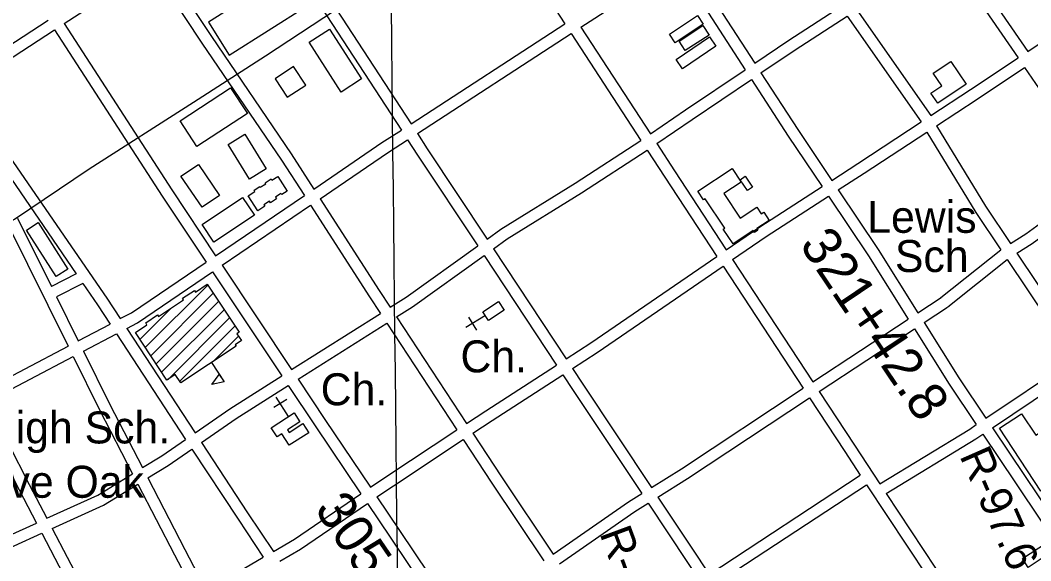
# Model space of a CAD drawing. Extents: x 3651524 to 3689615, y 505651 to 531377.
# Drawn here: x 3675822 to 3678446, y 519127 to 520531 of the extents above; entities that cross this region are included whole.
import ezdxf

# ---------------------------------------------------------------- set-up
doc = ezdxf.new("R2010")
doc.units = 0
for name, color, linetype in [('V-BLDG-IDEN', 7, 'Continuous'), ('V-BLDG-OTLN', 7, 'Continuous'), ('V-CHAN-NAID', 7, 'Continuous'), ('V-GRID-MAJR', 7, 'Continuous'), ('V-RIVR-RANG-IDEN', 7, 'Continuous'), ('V-ROAD-CNTR', 7, 'Continuous'), ('V-SITE-OTLN', 7, 'Continuous'), ('V-SITE-OTLN-IDEN', 7, 'Continuous'), ('V-SURV-IDEN', 7, 'Continuous')]:
    doc.layers.add(name, color=color, linetype=linetype)

msp = doc.modelspace()

# ---------------------------------------------------------------- linework, layer by layer
at = {"layer": 'V-BLDG-OTLN'}
for p, q in [((3676147.011, 519680.915), (3676309.1, 519843.004)), ((3676161.117, 519659.666), (3676323.205, 519821.754)), ((3676175.222, 519638.416), (3676337.311, 519800.504)), ((3676132.905, 519702.165), (3676212.568, 519781.827)), ((3676189.328, 519617.166), (3676351.416, 519779.254)), ((3676205.925, 519598.408), (3676365.522, 519758.005)), ((3676236.187, 519593.315), (3676379.627, 519736.755)), ((3676322.864, 519644.636), (3676388.698, 519710.47)), ((3676318.879, 519642.457), (3676351.293, 519591.966))]:
    msp.add_line(p, q, dxfattribs=at)
for points in [[(3676310.622, 520525.664), (3676365.022, 520439.974), (3676566.822, 520568.085), (3676512.422, 520653.775)], [(3677595.434, 520520.603), (3677522.265, 520472.298), (3677507.506, 520494.659), (3677580.676, 520542.959)], [(3676707.992, 520378.044), (3676655.194, 520344.227), (3676572.589, 520473.198), (3676625.387, 520507.015)], [(3677610.379, 520492.182), (3677548.818, 520451.651), (3677532.659, 520476.19), (3677594.224, 520516.72)], [(3677628.243, 520462.947), (3677541.82, 520404.368), (3677525.213, 520428.871), (3677611.636, 520487.45)], [(3678238.211, 520423.753), (3678277.816, 520364.336), (3678203.957, 520315.104), (3678186.495, 520341.302), (3678214.584, 520360.025), (3678192.445, 520393.248)], [(3676515.607, 520330.539), (3676563.318, 520362.013), (3676531.636, 520410.04), (3676483.925, 520378.566)], [(3676280.64, 520202.714), (3676237.284, 520269.009), (3676368.487, 520354.814), (3676411.843, 520288.518)], [(3676362.11, 520208.065), (3676405.301, 520234.762), (3676460.858, 520144.883), (3676417.667, 520118.186)], [(3676339.58, 520075.873), (3676294.288, 520045.079), (3676239.574, 520125.552), (3676284.866, 520156.346)], [(3677725.21, 519984.657), (3677673.025, 519950.001), (3677647.382, 519988.618), (3677650.98, 519991.008), (3677600.348, 520067.255), (3677596.039, 520064.392), (3677581.324, 520086.552), (3677670.094, 520145.503), (3677693.378, 520110.443), (3677648.914, 520080.915), (3677691.576, 520016.668), (3677734.172, 520044.955), (3677745.405, 520028.04), (3677752.27, 520032.601), (3677766.629, 520010.98), (3677734.664, 519989.755), (3677737.299, 519985.786), (3677728.391, 519979.869)], [(3676490.704, 520124.952), (3676515.422, 520087.084), (3676501.27, 520077.845), (3676499.128, 520081.126), (3676484.642, 520071.673), (3676487.694, 520066.995), (3676471.936, 520056.708), (3676469.137, 520060.997), (3676454.686, 520051.563), (3676457.31, 520047.545), (3676439.279, 520035.78), (3676413.849, 520074.739), (3676431.519, 520086.273), (3676429.619, 520089.185), (3676444.168, 520098.684), (3676445.269, 520096.994), (3676459.45, 520106.249), (3676457.764, 520108.834), (3676473.321, 520118.988), (3676475.785, 520115.215)], [(3677703.956, 520125.427), (3677723.551, 520097.484), (3677710.593, 520088.397), (3677691.019, 520116.354)], [(3676430.083, 520024.204), (3676324.962, 519954.396), (3676294.223, 520000.685), (3676399.345, 520070.493)], [(3675946.103, 519884.384), (3675915.815, 519865.061), (3675838.639, 519986.028), (3675868.927, 520005.351)], [(3676307.636, 519845.209), (3676390.41, 519720.51), (3676384.595, 519716.652), (3676396.404, 519698.857), (3676379.955, 519687.939), (3676382.445, 519684.185), (3676239.05, 519589.002), (3676224.583, 519610.795), (3676203.048, 519596.498), (3676121.126, 519719.91), (3676151.373, 519739.991), (3676147.965, 519745.125), (3676178.599, 519765.46), (3676181.446, 519761.169), (3676246.54, 519804.378), (3676243.537, 519808.9), (3676274.311, 519829.327), (3676277.184, 519824.997)], [(3677022.873, 519773.625), (3677063.704, 519800.716), (3677078.552, 519778.34), (3677037.719, 519751.249)], [(3676351.293, 519591.966), (3676319.807, 519585.479), (3676338.813, 519611.407)], [(3676571.109, 519459.802), (3676520.736, 519427.454), (3676501.671, 519457.14), (3676489.154, 519449.099), (3676473.972, 519472.733), (3676533.696, 519511.086), (3676548.362, 519488.251), (3676516.056, 519467.505), (3676520.478, 519460.619), (3676555.956, 519483.399)], [(3678612.27, 519401.358), (3678471.268, 519308.606), (3678364.163, 519471.431), (3678421.747, 519509.308), (3678458.654, 519453.201), (3678500.999, 519481.054), (3678532.454, 519433.235), (3678584.829, 519467.691), (3678616.168, 519420.048), (3678604.867, 519412.614)], [(3678423.75, 519133.091), (3678486.366, 519173.934), (3678501.144, 519151.279), (3678438.526, 519110.436)]]:
    msp.add_lwpolyline(points, close=True, dxfattribs=at)
at = {"layer": 'V-GRID-MAJR'}
msp.add_spline([(3676887.017, 511289.795), (3676820.936, 517347.309), (3676754.821, 523407.907), (3676724.48, 526189.234)], degree=3, dxfattribs=at)
at = {"layer": 'V-ROAD-CNTR'}
for points in [[(3675040.891, 519633.005), (3675379.164, 519787.752), (3675606.861, 519899.242), (3675807.785, 520014.102), (3676001.448, 520144.821), (3676272.153, 520317.616), (3676459.079, 520437.907), (3677001.263, 520795.576), (3677390.201, 521052.9), (3677773.954, 521313.033), (3678488.81, 521812.089), (3678707.264, 521966.774), (3678855.716, 522083.947)], [(3676849.545, 521104.026), (3677004.836, 520877.109), (3677236.191, 520521.579)], [(3676449.116, 520853.337), (3676615.573, 520601.431), (3676836.772, 520261.96)], [(3676423.838, 520837.174), (3676590.491, 520584.973), (3676811.618, 520245.61)], [(3678225.937, 520708.001), (3678270.249, 520640.169), (3678412.602, 520432.721)], [(3678250.99, 520724.503), (3678295.179, 520656.861), (3678437.554, 520449.381)], [(3676188.103, 520685.114), (3676318.751, 520487.89), (3676525.804, 520183.882), (3676584.712, 520092.285)], [(3677547.846, 520690.103), (3677633.924, 520565.125), (3677728.896, 520418.94)], [(3675936.437, 520521.724), (3676162.939, 520668.777)], [(3676162.939, 520668.778), (3676293.847, 520471.162), (3676500.786, 520167.322), (3676559.872, 520075.447)], [(3677277.707, 520512.783), (3677464.087, 520633.929), (3677522.929, 520673.391)], [(3677522.928, 520673.392), (3677608.988, 520548.441), (3677704.04, 520402.133)], [(3678437.553, 520449.38), (3678511.327, 520498.638), (3678667.322, 520600.58)], [(3677728.896, 520418.939), (3677817.485, 520478.838), (3677952.056, 520565.966)], [(3677994.452, 520557.677), (3678186.507, 520282.909)], [(3675659.099, 520377.435), (3675894.98, 520530.577)], [(3677745.242, 520393.778), (3677834.041, 520453.818), (3677969.253, 520541.362)], [(3677969.253, 520541.362), (3678161.418, 520266.438)], [(3675675.883, 520352.563), (3675911.275, 520505.388)], [(3675911.275, 520505.389), (3676190.374, 520073.979), (3676304.736, 519902.491)], [(3675936.437, 520521.726), (3676215.448, 520090.449), (3676329.568, 519919.326)], [(3676836.772, 520261.959), (3677236.191, 520521.579)], [(3677277.708, 520512.784), (3677458.086, 520235.594)], [(3676853.15, 520236.825), (3677252.554, 520496.434)], [(3677252.554, 520496.435), (3677433.409, 520218.512)], [(3678186.507, 520282.909), (3678289.44, 520350.486), (3678412.602, 520432.72)], [(3677458.086, 520235.594), (3677549.593, 520297.705), (3677704.04, 520402.132)], [(3677745.242, 520393.779), (3677840.886, 520246.56), (3677929.223, 520114.845)], [(3678201.157, 520256.64), (3678306.002, 520325.472), (3678429.577, 520407.982)], [(3678429.577, 520407.983), (3678600.892, 520158.33), (3678626.813, 520116.43)], [(3677474.452, 520210.445), (3677566.419, 520272.867), (3677720.387, 520376.971)], [(3677720.387, 520376.972), (3677815.848, 520230.033), (3677903.997, 520098.599)], [(3675675.883, 520352.565), (3675786.047, 520189.308), (3676047.46, 519808.895), (3676082.127, 519756.022)], [(3675650.717, 520336.227), (3675761.251, 520172.422), (3675967.705, 519871.985)], [(3677929.223, 520114.844), (3677996.886, 520158.422), (3678161.418, 520266.438)], [(3676584.711, 520092.285), (3676631.089, 520123.724), (3676761.243, 520212.867), (3676811.618, 520245.609)], [(3676853.15, 520236.826), (3676879.011, 520197.136), (3677034.241, 519962.455)], [(3677945.935, 520089.924), (3678013.24, 520133.272), (3678176.064, 520240.165)], [(3678176.064, 520240.165), (3678302.805, 520031.556), (3678367.839, 519934.34)], [(3678201.157, 520256.64), (3678328.105, 520047.692), (3678392.964, 519950.737)], [(3676600.943, 520067.045), (3676647.981, 520098.932), (3676777.897, 520187.911), (3676827.996, 520220.475)], [(3676827.996, 520220.476), (3676853.933, 520180.672), (3677009.837, 519944.971)], [(3677034.24, 519962.454), (3677069.686, 519987.848), (3677262.817, 520107.504), (3677433.409, 520218.512)], [(3677474.452, 520210.445), (3677520.304, 520139.983), (3677655.037, 519934.53)], [(3677050.802, 519937.415), (3677086.34, 519962.876), (3677278.901, 520082.178), (3677449.772, 520193.367)], [(3677449.772, 520193.367), (3677495.188, 520123.575), (3677630.301, 519917.543)], [(3678392.964, 519950.737), (3678432.45, 519975.947), (3678604.099, 520100.917), (3678626.812, 520116.429)], [(3677655.036, 519934.529), (3677742.381, 519994.51), (3677903.997, 520098.598)], [(3677945.936, 520089.926), (3678049.426, 519935.616), (3678152.486, 519771.465)], [(3678409.648, 519925.796), (3678449.366, 519951.155), (3678621.391, 520076.399), (3678642.612, 520090.891)], [(3676329.568, 519919.324), (3676559.872, 520075.446)], [(3676600.943, 520067.046), (3676754.283, 519828.614), (3676782.573, 519785.6)], [(3677671.491, 519909.436), (3677758.997, 519969.528), (3677920.709, 520073.678)], [(3677920.709, 520073.679), (3678024.258, 519919.282), (3678127.438, 519754.94)], [(3676346.213, 519894.364), (3676576.105, 520050.207)], [(3676576.104, 520050.208), (3676729.134, 519812.258), (3676757.224, 519769.547)], [(3675788.089, 520003.86), (3675946.368, 519684.694)], [(3675814.965, 520017.188), (3675903.289, 519839.085)], [(3676782.573, 519785.599), (3676824.001, 519811.832), (3677009.837, 519944.971)], [(3677050.803, 519937.417), (3677239.715, 519651.814)], [(3678211.699, 519810.465), (3678367.839, 519934.34)], [(3678409.648, 519925.796), (3678514.889, 519768.479), (3678582.945, 519666.883)], [(3676082.126, 519756.021), (3676111.22, 519771.307), (3676304.736, 519902.491)], [(3676346.213, 519894.367), (3676526.773, 519623.618)], [(3676799.061, 519760.53), (3676840.775, 519786.946), (3677026.399, 519919.932)], [(3677026.399, 519919.933), (3677214.531, 519635.51)], [(3677239.714, 519651.813), (3677303.097, 519692.849), (3677630.301, 519917.543)], [(3677671.492, 519909.438), (3677879.909, 519591.625)], [(3678230.345, 519786.963), (3678384.575, 519909.324)], [(3678384.575, 519909.324), (3678489.959, 519751.791), (3678557.897, 519650.372)], [(3675967.706, 519871.985), (3675903.29, 519839.085)], [(3676098.653, 519730.816), (3676126.662, 519745.531), (3676321.38, 519877.531)], [(3676321.381, 519877.532), (3676501.42, 519607.564)], [(3677256.266, 519626.791), (3677319.743, 519667.887), (3677646.756, 519892.45)], [(3677646.756, 519892.451), (3677854.868, 519575.103)], [(3675984.841, 519847.05), (3675916.62, 519812.206)], [(3675984.84, 519847.05), (3676022.55, 519792.173), (3676055.446, 519742.003)], [(3675916.619, 519812.207), (3675972.933, 519698.652)], [(3678152.486, 519771.465), (3678212.761, 519811.234)], [(3676526.773, 519623.617), (3676757.224, 519769.547)], [(3678168.442, 519746.051), (3678229.283, 519786.194)], [(3675972.933, 519698.65), (3676055.445, 519742.002)], [(3676543.422, 519598.651), (3676773.711, 519744.478)], [(3676773.711, 519744.479), (3676956.048, 519467.248)], [(3676799.061, 519760.532), (3676981.091, 519483.766)], [(3677879.909, 519591.624), (3678127.438, 519754.94)], [(3678168.442, 519746.051), (3678258.787, 519602.151), (3678329.156, 519497.646)], [(3675986.265, 519671.766), (3676071.972, 519716.798)], [(3676071.972, 519716.798), (3676251.694, 519442.693)], [(3676098.653, 519730.818), (3676276.373, 519459.767)], [(3677896.36, 519566.537), (3678143.394, 519729.527)], [(3678143.394, 519729.527), (3678233.635, 519585.793), (3678304.214, 519480.977)], [(3675722.342, 519566.987), (3675946.368, 519684.693)], [(3675735.991, 519540.271), (3675959.7, 519657.809)], [(3675959.7, 519657.81), (3676028.31, 519519.462), (3676114.163, 519353.509)], [(3675986.265, 519671.768), (3676055.072, 519533.02), (3676139.806, 519369.231)], [(3676981.091, 519483.766), (3677031.008, 519516.692), (3677214.531, 519635.509)], [(3678329.155, 519497.646), (3678541.088, 519639.292), (3678557.897, 519650.371)], [(3676276.372, 519459.766), (3676366.58, 519522.177), (3676501.42, 519607.563)], [(3676997.576, 519458.701), (3677047.42, 519491.578), (3677231.082, 519610.486)], [(3677231.081, 519610.487), (3677258.036, 519569.737), (3677435.516, 519302.074)], [(3677256.266, 519626.792), (3677283.048, 519586.301), (3677460.973, 519317.967)], [(3678345.912, 519472.762), (3678557.678, 519614.296), (3678574.593, 519625.446)], [(3676292.827, 519434.67), (3676383.146, 519497.159), (3676518.07, 519582.597)], [(3676518.07, 519582.598), (3676588.167, 519477.488), (3676706.82, 519301.261)], [(3676543.423, 519598.653), (3676613.089, 519494.188), (3676731.591, 519318.185)], [(3677460.972, 519317.967), (3677538.642, 519366.461), (3677854.868, 519575.103)], [(3677896.361, 519566.538), (3677987.578, 519427.442), (3678053.766, 519327.295)], [(3675735.992, 519540.272), (3675845.752, 519325.45), (3675891.53, 519237.904)], [(3677477.558, 519292.955), (3677554.85, 519341.213), (3677871.32, 519550.016)], [(3677871.32, 519550.016), (3677962.52, 519410.946), (3678002.757, 519350.065)], [(3675709.434, 519526.318), (3675819.102, 519311.674), (3675864.186, 519225.454)], [(3678053.765, 519327.294), (3678286.974, 519469.454), (3678304.213, 519480.976)], [(3676731.589, 519318.184), (3676774.241, 519347.325), (3676956.048, 519467.247)], [(3676997.576, 519458.702), (3677071.855, 519345.765), (3677205.847, 519144.636)], [(3678070.317, 519302.249), (3678303.124, 519444.164), (3678320.97, 519456.092)], [(3678320.97, 519456.092), (3678406.062, 519329.722), (3678537.495, 519133.121)], [(3678345.912, 519472.762), (3678430.974, 519346.436), (3678562.089, 519150.312)], [(3676139.806, 519369.23), (3676189.927, 519399.957), (3676251.694, 519442.692)], [(3676292.827, 519434.671), (3676412.674, 519251.886), (3676479.376, 519151.595)], [(3676748.345, 519293.298), (3676790.963, 519322.417), (3676972.533, 519442.182)], [(3676972.533, 519442.183), (3677046.839, 519329.205), (3677181.22, 519127.493)], [(3676153.627, 519342.514), (3676206.313, 519374.815), (3676268.148, 519417.596)], [(3676268.148, 519417.598), (3676387.64, 519235.355), (3676453.362, 519136.537)], [(3675891.529, 519237.902), (3676023.931, 519298.19), (3676114.163, 519353.508)], [(3677610.667, 519092.293), (3678002.756, 519350.064)], [(3675905.451, 519211.279), (3676038.041, 519271.65), (3676127.983, 519326.792)], [(3676127.984, 519326.793), (3676222.877, 519143.367), (3676278.886, 519035.842)], [(3676153.627, 519342.515), (3676249.502, 519157.189), (3676304.921, 519050.798)], [(3677627.265, 519067.303), (3678019.298, 519325.037)], [(3678019.298, 519325.037), (3678177.313, 519085.947)], [(3676479.376, 519151.594), (3676534.248, 519183.353), (3676706.82, 519301.26)], [(3676748.346, 519293.3), (3676807.232, 519205.841), (3676958.785, 518979.164)], [(3677205.847, 519144.635), (3677401.545, 519280.862), (3677435.516, 519302.072)], [(3677477.558, 519292.955), (3677579.499, 519139.216), (3677610.667, 519092.293)], [(3678070.318, 519302.25), (3678294.398, 518963.196)], [(3676496.022, 519126.565), (3676550.246, 519157.951), (3676723.575, 519276.374)], [(3676723.575, 519276.376), (3676782.32, 519189.127), (3676933.759, 518962.619)], [(3677222.484, 519119.663), (3677418.069, 519255.812), (3677452.102, 519277.061)], [(3677452.101, 519277.062), (3677554.503, 519122.628), (3677613.988, 519033.071)], [(3675700.647, 519145.084), (3675793.318, 519193.184), (3675864.186, 519225.453)], [(3675712.797, 519117.59), (3675806.452, 519166.202), (3675878.108, 519198.829)], [(3675878.108, 519198.83), (3676034.331, 518900.066)], [(3675905.451, 519211.281), (3676061.076, 518913.66)], [(3676304.921, 519050.797), (3676345.588, 519074.157), (3676453.362, 519136.536)]]:
    msp.add_lwpolyline(points, dxfattribs=at)
at = {"layer": 'V-SITE-OTLN'}
for p, q in [((3677030.423, 519764.004), (3676979.297, 519732.6)), ((3676985.871, 519760.11), (3677006.807, 519726.026)), ((3676514.083, 519546.375), (3676480.287, 519524.978)), ((3676518.583, 519501.881), (3676486.486, 519552.574))]:
    msp.add_line(p, q, dxfattribs=at)

# ---------------------------------------------------------------- texts
at = {"layer": 'V-BLDG-IDEN'}
for s, height, p in [('Lewis', 82.9998, (3678021.094, 519978.765)), ('Sch', 82.9998, (3678092.982, 519877.01)), ('Jr. High Sch.', 82.99983, (3675576.137, 519432.095)), ('Live Oak', 82.9998, (3675705.505, 519291.099))]:
    msp.add_text(s, height=height, dxfattribs=at).set_placement(p)
at = {"layer": 'V-CHAN-NAID'}
msp.add_text('JACKSON AVE FERRY LANDING (97.2) (4)', height=100, rotation=318.694327, dxfattribs=at).set_placement((3678353.264, 521572.1))
at = {"layer": 'V-RIVR-RANG-IDEN'}
for s, rotation, p in [('R-97.6', 293.723328, (3678259.616, 519400.307)), ('R-97.8', 290.288116, (3677325.355, 519199.105))]:
    msp.add_text(s, height=83, rotation=rotation, dxfattribs=at).set_placement(p)
at = {"layer": 'V-SITE-OTLN-IDEN'}
for p in [(3676965.174, 519616.541), (3676602.28, 519531.102)]:
    msp.add_text('Ch.', height=82.9998, dxfattribs=at).set_placement(p)
at = {"layer": 'V-SURV-IDEN'}
for s, rotation, p in [('321+42.8', 303.986157, (3677843.253, 519948.236)), ('305+74.5', 304.315874, (3676584.366, 519261.783))]:
    msp.add_text(s, height=100, rotation=rotation, dxfattribs=at).set_placement(p)

doc.saveas('drawing.dxf')
